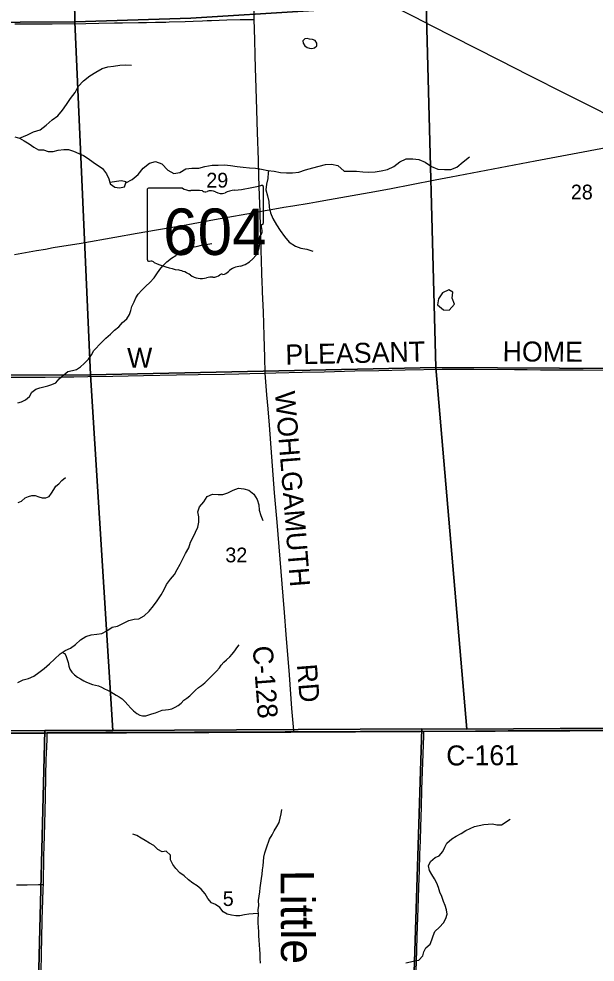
# Model space of a CAD drawing. Extents: x 1985906 to 2360102, y 891258 to 1222054.
# Drawn here: x 2080606 to 2089251, y 1053500 to 1067646 of the extents above; entities that cross this region are included whole.
import ezdxf

# ---------------------------------------------------------------- set-up
doc = ezdxf.new("R2010")
doc.units = 0
for name, color, linetype in [('GM_X_County_Road', 7, 'Continuous'), ('GM_X_County_Road_Text', 7, 'Continuous'), ('GM_X_Minor_Lake', 7, 'Continuous'), ('GM_X_Minor_River', 7, 'Continuous'), ('GM_X_Minor_River_Text', 7, 'Continuous'), ('GM_X_Section', 7, 'Continuous'), ('GM_X_Section_Text', 7, 'Continuous'), ('GM_X_State_Location', 7, 'Continuous'), ('GM_X_State_Route', 7, 'Continuous'), ('GM_X_State_Shield', 7, 'Continuous'), ('GM_X_Township', 7, 'Continuous'), ('GM_X_Township_Road', 7, 'Continuous')]:
    doc.layers.add(name, color=color, linetype=linetype)

msp = doc.modelspace()

# ---------------------------------------------------------------- linework, layer by layer
at = {"layer": 'GM_X_County_Road'}
for points in [[(2084136, 1067640), (2084134, 1067694), (2084129, 1067858), (2084123, 1068071), (2084109, 1068546), (2084102, 1068909)], [(2084224, 1064758), (2084217, 1064991), (2084207, 1065286), (2084199, 1065531), (2084186, 1065941), (2084171, 1066449), (2084161, 1066760), (2084157, 1066908), (2084151, 1067104), (2084145, 1067334), (2084136, 1067640)], [(2084260, 1063606), (2084257, 1063680), (2084252, 1063844), (2084237, 1064352), (2084225, 1064729), (2084224, 1064758)], [(2084303, 1062333), (2084303, 1062336), (2084295, 1062566), (2084284, 1062893), (2084274, 1063254), (2084263, 1063549), (2084260, 1063606)], [(2080412, 1062273), (2080855, 1062275), (2081002, 1062275), (2081281, 1062277), (2081429, 1062278), (2081643, 1062281), (2082017, 1062287), (2082478, 1062296), (2082970, 1062306), (2083298, 1062313), (2083692, 1062320), (2083905, 1062324), (2084069, 1062329), (2084303, 1062333)], [(2084303, 1062333), (2084463, 1062336), (2084857, 1062346), (2085185, 1062354), (2085644, 1062366), (2086005, 1062375), (2086399, 1062384), (2086956, 1062394), (2087432, 1062393), (2088039, 1062388), (2088229, 1062386), (2088433, 1062385), (2089073, 1062381), (2089644, 1062378)], [(2084730, 1056957), (2084729, 1056974), (2084702, 1057302), (2084666, 1057808), (2084618, 1058415), (2084591, 1058741), (2084573, 1058986), (2084527, 1059542), (2084480, 1060097), (2084442, 1060538), (2084401, 1061078), (2084364, 1061552), (2084345, 1061797), (2084328, 1062010), (2084303, 1062333)], [(2076746, 1056919), (2077123, 1056921), (2077369, 1056922), (2077828, 1056927), (2078206, 1056930), (2078532, 1056930), (2078796, 1056929), (2079091, 1056928), (2079353, 1056931), (2079599, 1056933), (2079894, 1056934), (2080189, 1056935), (2080369, 1056937), (2080845, 1056941), (2081032, 1056942)], [(2081032, 1056942), (2081206, 1056943), (2081911, 1056947), (2082239, 1056949), (2082715, 1056950), (2083240, 1056953), (2083502, 1056954), (2083748, 1056955), (2084109, 1056955), (2084601, 1056957), (2084730, 1056957)], [(2084730, 1056957), (2084880, 1056957), (2085093, 1056959), (2085471, 1056961), (2085733, 1056963), (2086225, 1056963), (2086635, 1056966), (2086684, 1056966)], [(2086560, 1053219), (2086570, 1053515), (2086575, 1053679), (2086582, 1053892), (2086592, 1054170), (2086601, 1054449), (2086608, 1054629), (2086615, 1054875), (2086623, 1055121), (2086630, 1055318), (2086636, 1055531), (2086646, 1055826), (2086653, 1056089), (2086682, 1056892), (2086683, 1056952), (2086684, 1056966)], [(2086684, 1056966), (2086881, 1056965), (2087455, 1056968), (2087947, 1056972), (2088735, 1056977), (2089177, 1056981), (2089555, 1056983), (2089834, 1056984), (2090063, 1056986), (2090456, 1056989), (2090784, 1056991), (2091080, 1056996), (2091670, 1057000), (2092270, 1057004)]]:
    msp.add_lwpolyline(points, dxfattribs=at)
at = {"layer": 'GM_X_Minor_Lake'}
for p, q in [((2085077, 1067280), (2085053, 1067322)), ((2087114, 1063548), (2087056, 1063583))]:
    msp.add_line(p, q, dxfattribs=at)
for points in [[(2085053, 1067322), (2085009, 1067337), (2084967, 1067340), (2084931, 1067350), (2084895, 1067349), (2084868, 1067315), (2084872, 1067281), (2084895, 1067244), (2084931, 1067216), (2084967, 1067207), (2085003, 1067203), (2085040, 1067214), (2085076, 1067244), (2085077, 1067280)], [(2081974, 1065176), (2081976, 1065171), (2082045, 1065122), (2082115, 1065113), (2082190, 1065126), (2082215, 1065200), (2082143, 1065215), (2081970, 1065192)], [(2081970, 1065192), (2081974, 1065176)], [(2087056, 1063583), (2086963, 1063536), (2086899, 1063448), (2086888, 1063358), (2086975, 1063283), (2087060, 1063280), (2087139, 1063367), (2087108, 1063460), (2087114, 1063548)]]:
    msp.add_lwpolyline(points, dxfattribs=at)
at = {"layer": 'GM_X_Minor_River'}
for points in [[(2080614, 1065856), (2080735, 1065908), (2080824, 1065951), (2080925, 1065982), (2081018, 1066051), (2081106, 1066130), (2081191, 1066194), (2081262, 1066277), (2081320, 1066360), (2081379, 1066450), (2081449, 1066541), (2081494, 1066633), (2081574, 1066716), (2081669, 1066794), (2081759, 1066849), (2081854, 1066901), (2081941, 1066928), (2082027, 1066937), (2082120, 1066950), (2082210, 1066957), (2082294, 1066950)], [(2080544, 1065879), (2080614, 1065856), (2080687, 1065817), (2080761, 1065772), (2080833, 1065720), (2080902, 1065681), (2080975, 1065680), (2081045, 1065659), (2081119, 1065656), (2081196, 1065677), (2081280, 1065688), (2081352, 1065685), (2081428, 1065662), (2081504, 1065629), (2081576, 1065596), (2081646, 1065553), (2081721, 1065498), (2081860, 1065403), (2081919, 1065320), (2081957, 1065246), (2081970, 1065192)], [(2082210, 1065187), (2082304, 1065237), (2082395, 1065312), (2082471, 1065409), (2082567, 1065484), (2082657, 1065505), (2082749, 1065470), (2082840, 1065376), (2082930, 1065329), (2083020, 1065340), (2083112, 1065399), (2083202, 1065408), (2083304, 1065408), (2083397, 1065433), (2083506, 1065452), (2083598, 1065452), (2083693, 1065459), (2083783, 1065448), (2083879, 1065433), (2083969, 1065421), (2084064, 1065412), (2084154, 1065407), (2084246, 1065390), (2084340, 1065372), (2084435, 1065361), (2084531, 1065344), (2084621, 1065336), (2084711, 1065335), (2084804, 1065348), (2084905, 1065381), (2085016, 1065411), (2085110, 1065438), (2085205, 1065461), (2085298, 1065466), (2085392, 1065445), (2085485, 1065361), (2085577, 1065360), (2085672, 1065360), (2085766, 1065351), (2085856, 1065348), (2085953, 1065353), (2086043, 1065368), (2086134, 1065386), (2086229, 1065431), (2086320, 1065504), (2086415, 1065549), (2086514, 1065548), (2086608, 1065535), (2086702, 1065495), (2086795, 1065434), (2086893, 1065392), (2086989, 1065385), (2087084, 1065388), (2087175, 1065423), (2087272, 1065500), (2087366, 1065577)], [(2084355, 1065370), (2084346, 1065340), (2084341, 1065250), (2084321, 1065166), (2084310, 1065082), (2084337, 1064993), (2084358, 1064908), (2084360, 1064822), (2084381, 1064735), (2084418, 1064650), (2084469, 1064559), (2084528, 1064472), (2084589, 1064383), (2084662, 1064296), (2084754, 1064238), (2084838, 1064207), (2084926, 1064194), (2085014, 1064162)], [(2080589, 1061888), (2080647, 1061904), (2080706, 1061935), (2080767, 1061984), (2080800, 1062046), (2080859, 1062094), (2080920, 1062115), (2080982, 1062128), (2081042, 1062143), (2081101, 1062163), (2081162, 1062190), (2081213, 1062249), (2081282, 1062309), (2081341, 1062358), (2081409, 1062375), (2081470, 1062389), (2081529, 1062430), (2081587, 1062477), (2081651, 1062541), (2081698, 1062610), (2081733, 1062672), (2081847, 1062795), (2081912, 1062857), (2081981, 1062918), (2082043, 1062979), (2082107, 1063029), (2082163, 1063092), (2082224, 1063146), (2082267, 1063215), (2082286, 1063273), (2082303, 1063335), (2082334, 1063401), (2082361, 1063461), (2082396, 1063519), (2082449, 1063580), (2082512, 1063638), (2082571, 1063693), (2082636, 1063765), (2082675, 1063822), (2082722, 1063886), (2082767, 1063944), (2082826, 1064001), (2082895, 1064056), (2082960, 1064100), (2083017, 1064159), (2083080, 1064188), (2083139, 1064208), (2083205, 1064221), (2083266, 1064232), (2083324, 1064247), (2083382, 1064261), (2083441, 1064266), (2083499, 1064279)], [(2080598, 1060392), (2080648, 1060412), (2080703, 1060463), (2080752, 1060484), (2080800, 1060496), (2080852, 1060497), (2080906, 1060476), (2080958, 1060462), (2081010, 1060461), (2081061, 1060484), (2081098, 1060532), (2081131, 1060586), (2081159, 1060636), (2081208, 1060675), (2081251, 1060723), (2081304, 1060770)], [(2080593, 1057693), (2080670, 1057734), (2080749, 1057753), (2080831, 1057790), (2080908, 1057842), (2080988, 1057905), (2081065, 1057976), (2081142, 1058045), (2081224, 1058125), (2081301, 1058174), (2081380, 1058209), (2081455, 1058262), (2081532, 1058335), (2081609, 1058382), (2081692, 1058409), (2081778, 1058418), (2081853, 1058427), (2081928, 1058471), (2082005, 1058522), (2082085, 1058537), (2082168, 1058580), (2082257, 1058621), (2082334, 1058644), (2082408, 1058649), (2082485, 1058692), (2082560, 1058765), (2082624, 1058845), (2082681, 1058918), (2082739, 1059008), (2082788, 1059086), (2082823, 1059163), (2082881, 1059241), (2082942, 1059315), (2082979, 1059390), (2083028, 1059468), (2083068, 1059546), (2083107, 1059628), (2083156, 1059711), (2083182, 1059797), (2083223, 1059873), (2083254, 1059947), (2083289, 1060025), (2083307, 1060099), (2083306, 1060179), (2083293, 1060254), (2083316, 1060328), (2083383, 1060405), (2083433, 1060483), (2083513, 1060518), (2083594, 1060513), (2083668, 1060514), (2083743, 1060539), (2083822, 1060580), (2083902, 1060609), (2083981, 1060600), (2084057, 1060577), (2084130, 1060518), (2084183, 1060439), (2084204, 1060356), (2084213, 1060277), (2084236, 1060199), (2084265, 1060124)], [(2081255, 1058145), (2081294, 1058128), (2081316, 1058083), (2081333, 1058037), (2081346, 1057994), (2081358, 1057940), (2081371, 1057894), (2081399, 1057849), (2081442, 1057808), (2081484, 1057776), (2081530, 1057747), (2081579, 1057720), (2081621, 1057698), (2081713, 1057664), (2081755, 1057652), (2081799, 1057643), (2081847, 1057622), (2081893, 1057598), (2081935, 1057577), (2081977, 1057558), (2082025, 1057531), (2082068, 1057503), (2082110, 1057480), (2082158, 1057451), (2082200, 1057403), (2082243, 1057358), (2082287, 1057309), (2082328, 1057270), (2082378, 1057228), (2082420, 1057203), (2082462, 1057194), (2082510, 1057192), (2082558, 1057207), (2082603, 1057223), (2082655, 1057238), (2082708, 1057261), (2082758, 1057277), (2082804, 1057286), (2082851, 1057287), (2082899, 1057299), (2082949, 1057322), (2082994, 1057350), (2083039, 1057385), (2083080, 1057427), (2083126, 1057458), (2083171, 1057494), (2083218, 1057540), (2083256, 1057581), (2083303, 1057617), (2083348, 1057648), (2083395, 1057690), (2083443, 1057733), (2083484, 1057779), (2083572, 1057864), (2083615, 1057914), (2083643, 1057956), (2083680, 1058001), (2083723, 1058035), (2083772, 1058078), (2083806, 1058120), (2083845, 1058168), (2083878, 1058212), (2083909, 1058257)], [(2084218, 1053759), (2084209, 1053827), (2084206, 1053894), (2084207, 1053956), (2084202, 1054024), (2084196, 1054086), (2084197, 1054149), (2084200, 1054215), (2084197, 1054285), (2084204, 1054351), (2084203, 1054422), (2084210, 1054488), (2084223, 1054552), (2084226, 1054616), (2084235, 1054682), (2084246, 1054753), (2084255, 1054819), (2084262, 1054883), (2084271, 1054945), (2084278, 1055009), (2084279, 1055073), (2084298, 1055141), (2084323, 1055215), (2084365, 1055343), (2084404, 1055409), (2084435, 1055471), (2084476, 1055533), (2084513, 1055596), (2084528, 1055660), (2084539, 1055723), (2084552, 1055787)], [(2086409, 1053487), (2086480, 1053504), (2086542, 1053519), (2086608, 1053528), (2086668, 1053592), (2086679, 1053654), (2086712, 1053715), (2086777, 1053767), (2086800, 1053833), (2086823, 1053895), (2086848, 1053957), (2086915, 1054022), (2086974, 1054088), (2087011, 1054155), (2087030, 1054221), (2087023, 1054286), (2087002, 1054348), (2086975, 1054411), (2086950, 1054483), (2086920, 1054550), (2086899, 1054617), (2086874, 1054683), (2086843, 1054750), (2086802, 1054813), (2086768, 1054875), (2086749, 1054942), (2086782, 1055008), (2086850, 1055071), (2086912, 1055096), (2086965, 1055160), (2086996, 1055222), (2087027, 1055284), (2087101, 1055349), (2087167, 1055390), (2087240, 1055429), (2087309, 1055475), (2087374, 1055506), (2087443, 1055533), (2087509, 1055550), (2087580, 1055565), (2087644, 1055571), (2087710, 1055574), (2087774, 1055561), (2087845, 1055560), (2087974, 1055643)], [(2084200, 1054227), (2084120, 1054224), (2084056, 1054217), (2083989, 1054208), (2083923, 1054195), (2083861, 1054195), (2083796, 1054204), (2083732, 1054219), (2083671, 1054254), (2083619, 1054317), (2083558, 1054362), (2083496, 1054389), (2083443, 1054454), (2083401, 1054525), (2083342, 1054592), (2083281, 1054645), (2083217, 1054684), (2083151, 1054735), (2083086, 1054794), (2083020, 1054841), (2082959, 1054902), (2082916, 1054965), (2082881, 1055034), (2082879, 1055102), (2082816, 1055163), (2082754, 1055156), (2082692, 1055187), (2082631, 1055248), (2082567, 1055285), (2082501, 1055326), (2082439, 1055361), (2082376, 1055400), (2082314, 1055421)], [(2084232, 1053484), (2084227, 1053554), (2084224, 1053622), (2084219, 1053689), (2084218, 1053759)]]:
    msp.add_lwpolyline(points, dxfattribs=at)
at = {"layer": 'GM_X_Section'}
for points in [[(2081360, 1072978), (2086609, 1073144), (2086718, 1067875), (2083187, 1067658), (2081446, 1067603)], [(2076439, 1072954), (2081360, 1072978), (2081446, 1067603), (2076509, 1067571)], [(2081446, 1067603), (2083187, 1067658), (2086718, 1067875), (2086861, 1062416), (2081682, 1062307)], [(2086718, 1067875), (2089538, 1067863), (2092163, 1067741), (2092423, 1062387), (2086861, 1062416)], [(2076509, 1067571), (2081446, 1067603), (2081682, 1062307), (2076601, 1062300)], [(2081682, 1062307), (2086861, 1062416), (2087326, 1056993), (2086651, 1056998), (2082018, 1056974)], [(2086861, 1062416), (2092423, 1062387), (2092681, 1057037), (2092233, 1057031), (2087326, 1056993)], [(2076601, 1062300), (2081682, 1062307), (2082018, 1056974), (2080994, 1056975), (2076709, 1056960)], [(2076709, 1056960), (2080994, 1056975), (2080872, 1052011), (2076727, 1052009)], [(2082018, 1056974), (2086651, 1056998), (2086497, 1052076), (2080872, 1052011), (2080994, 1056975)], [(2086651, 1056998), (2087326, 1056993), (2092233, 1057031), (2092109, 1052056), (2086497, 1052076)]]:
    msp.add_lwpolyline(points, close=True, dxfattribs=at)
at = {"layer": 'GM_X_State_Route'}
for points in [[(2089569, 1066151), (2089486, 1066185), (2089434, 1066208), (2089256, 1066295), (2088818, 1066517), (2088262, 1066799), (2087822, 1067021), (2087456, 1067206), (2086798, 1067541), (2086546, 1067671), (2086257, 1067815), (2086081, 1067905), (2085790, 1068053), (2085437, 1068230), (2085159, 1068371), (2084603, 1068653), (2084275, 1068817), (2084193, 1068859), (2084150, 1068883), (2084102, 1068909)], [(2080540, 1064114), (2080872, 1064172), (2081005, 1064195), (2081123, 1064216), (2081539, 1064285), (2082047, 1064374), (2082379, 1064432), (2082670, 1064481), (2083059, 1064547), (2083543, 1064635), (2084224, 1064758), (2084269, 1064766), (2084393, 1064788), (2084582, 1064822), (2084717, 1064844), (2084959, 1064884), (2085072, 1064904), (2085268, 1064936), (2085607, 1064996), (2085946, 1065059), (2086189, 1065104), (2086495, 1065162), (2086850, 1065230), (2087092, 1065276), (2087512, 1065356), (2088351, 1065516), (2088754, 1065593), (2089579, 1065749)]]:
    msp.add_lwpolyline(points, dxfattribs=at)
at = {"layer": 'GM_X_State_Shield'}
for p, q in [((2083060, 1065106), (2082551, 1065106)), ((2084274, 1064580), (2084274, 1065132)), ((2082533, 1065088), (2082533, 1064031)), ((2084273, 1064580), (2084274, 1064580))]:
    msp.add_line(p, q, dxfattribs=at)
for centre, major_axis, start_param, end_param in [((2082553, 1065090), (20.2, 0), 1.712693, 3.28349), ((2083182, 1065229), (196, 0), 4.042523, 4.731795), ((2083654, 1066547), (1845, 0), 4.814394, 5.042369), ((2084254, 1065135), (19.4, 0), 6.141152, 7.989035), ((2083246, 1064513), (702, 0), 1.404758, 1.657858), ((2083406, 1065096), (56.4, 0), 3.836095, 5.185415), ((2083489, 1064974), (117, 0), 0.950623, 2.079405), ((2083640, 1065141), (141, 0), 4.081561, 5.145723), ((2083889, 1064783), (371, 0), 1.699011, 2.107814), ((2084269, 1064539), (30, 0), 1.883978, 3.671073), ((2084253, 1064578), (20.7, 0), 5.05454, 6.418171), ((2084343, 1064348), (131, 0), 2.387724, 3.262537), ((2084078, 1064469), (180, 0), 5.934695, 6.695948), ((2083757, 1064278), (462, 0), 5.101752, 6.440018), ((2082554, 1064029), (20.3, 0), 3.00124, 4.508301), ((2082557, 1064137), (155, 0), 4.665946, 4.897461), ((2082588, 1063970), (56, 0), 0.519207, 1.627899), ((2083295, 1064920), (1333, 0), 4.195997, 4.488961), ((2082898, 1063557), (417, 0), 0.823519, 1.323587), ((2083631, 1063929), (149, 0), 4.937069, 5.64225), ((2083952, 1063735), (253, 0), 1.647645, 2.488434), ((2083349, 1063965), (265, 0), 4.026481, 4.996735), ((2083502, 1063600), (217, 0), 1.495662, 1.94098), ((2083521, 1063886), (141, 0), 4.691044, 5.507374), ((2083648, 1063784), (39.7, 0), 1.147584, 2.315152)]:
    msp.add_ellipse(centre, major_axis=major_axis, ratio=0.8, start_param=start_param, end_param=end_param, dxfattribs=at)
at = {"layer": 'GM_X_Township'}
for points in [[(2108590, 1057156), (2105448, 1057141), (2104820, 1057134), (2104604, 1057103), (2100653, 1057113), (2096254, 1056991), (2092653, 1057011), (2092226, 1056982), (2086631, 1056959), (2084687, 1056951), (2080990, 1056935), (2076698, 1056917), (2074072, 1056906), (2071559, 1056912), (2071393, 1056915), (2071288, 1062148), (2071243, 1064400), (2071182, 1067473), (2071271, 1069577)], [(2072167, 1051923), (2071927, 1054555), (2071772, 1055614), (2071559, 1056912), (2074072, 1056906), (2076698, 1056917), (2080990, 1056935), (2084687, 1056951), (2086631, 1056959), (2092226, 1056982), (2092653, 1057011), (2096254, 1056991), (2100653, 1057113), (2104604, 1057103), (2104820, 1057134), (2105448, 1057141), (2108590, 1057156), (2108640, 1052043)]]:
    msp.add_lwpolyline(points, dxfattribs=at)
at = {"layer": 'GM_X_Township_Road'}
for points in [[(2080546, 1067572), (2080715, 1067573), (2080858, 1067574), (2081104, 1067574), (2081611, 1067579), (2081804, 1067581), (2082040, 1067585), (2082161, 1067588), (2082400, 1067591), (2082522, 1067591), (2082657, 1067595), (2082810, 1067599), (2082861, 1067601), (2083102, 1067609), (2083220, 1067613), (2083361, 1067618), (2083432, 1067621), (2083498, 1067623), (2083609, 1067627), (2083724, 1067630), (2083926, 1067635), (2084122, 1067639), (2084136, 1067640)], [(2080974, 1054662), (2080975, 1054708), (2080976, 1054751), (2080977, 1054807), (2080979, 1054951), (2080982, 1055098), (2080985, 1055229), (2080996, 1055573), (2081004, 1055967), (2081011, 1056295), (2081018, 1056541), (2081021, 1056630), (2081029, 1056837), (2081032, 1056927), (2081032, 1056942)], [(2080572, 1054660), (2080676, 1054659), (2080729, 1054660), (2080900, 1054662), (2080948, 1054662), (2080974, 1054662)], [(2080906, 1052003), (2080907, 1052032), (2080911, 1052163), (2080913, 1052262), (2080919, 1052459), (2080926, 1052738), (2080930, 1052905), (2080932, 1052986), (2080932, 1053015), (2080934, 1053115), (2080935, 1053180), (2080936, 1053217), (2080938, 1053276), (2080939, 1053327), (2080942, 1053425), (2080946, 1053556), (2080948, 1053671), (2080950, 1053824), (2080951, 1053852), (2080958, 1054129), (2080963, 1054292), (2080966, 1054421), (2080972, 1054606), (2080974, 1054662)]]:
    msp.add_lwpolyline(points, dxfattribs=at)

# ---------------------------------------------------------------- texts
at = {"layer": 'GM_X_County_Road_Text'}
for s, rotation, p in [('W', 0.7248, (2082233, 1062412)), ('PLEASANT', 1.3403, (2084608, 1062461)), ('HOME', 359.7659, (2087863, 1062509)), ('WOHLGAMUTH', 274.5262, (2084447, 1062051)), ('C-128', 274.3572, (2084113, 1058234)), ('RD', 274.4388, (2084777, 1057961)), ('C-161', 0.2751, (2087018, 1056449))]:
    msp.add_text(s, height=300, rotation=rotation, dxfattribs=at).set_placement(p)
at = {"layer": 'GM_X_Minor_River_Text'}
msp.add_text('Little', height=500.2, rotation=270.2627, dxfattribs=at).set_placement((2084534, 1054883))
at = {"layer": 'GM_X_Section_Text'}
for s, p in [('29', (2083418, 1065117)), ('28', (2088887, 1064939)), ('32', (2083704, 1059496)), ('5', (2083665, 1054342))]:
    msp.add_text(s, height=221, rotation=0, dxfattribs=at).set_placement(p)
at = {"layer": 'GM_X_State_Location'}
msp.add_text('604', height=1, rotation=0, dxfattribs=at).set_placement((2083031, 1064417))
for s in ['s', 'r']:
    msp.add_text(s, height=1, dxfattribs=at).set_placement((2083384, 1064489))
at = {"layer": 'GM_X_State_Shield'}
msp.add_text('604', height=696.1, dxfattribs=at).set_placement((2082770, 1064106))

doc.saveas('drawing.dxf')
